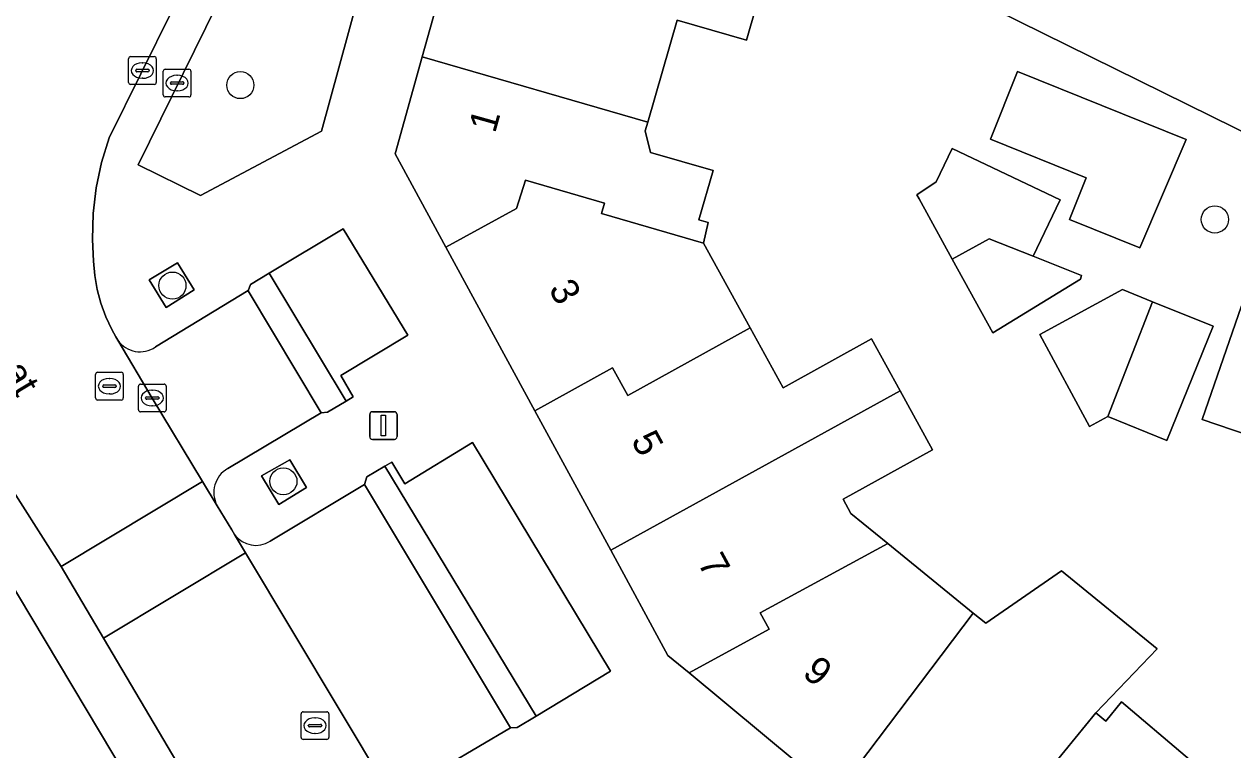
# Model space of a CAD drawing. Extents: x 159217 to 160349, y 381246 to 382172.
# Drawn here: x 160228.93 to 160272.49, y 382021.7 to 382047.86 of the extents above; entities that cross this region are included whole.
import ezdxf

# ---------------------------------------------------------------- set-up
doc = ezdxf.new("R2010")
doc.units = 0
for name, color, linetype in [('IMGEO_Boom', 7, 'Continuous'), ('IMGEO_Erf', 7, 'Continuous'), ('IMGEO_Groenvoorziening', 7, 'Continuous'), ('IMGEO_Haag', 7, 'Continuous'), ('IMGEO_Kolk', 7, 'Continuous'), ('IMGEO_Lichtmast', 7, 'Continuous'), ('IMGEO_Openbare_ruimte_label', 7, 'Continuous'), ('IMGEO_Pand', 7, 'Continuous'), ('IMGEO_Pand_nummerreeks', 7, 'Continuous'), ('IMGEO_Parkeervlak_open', 7, 'Continuous'), ('IMGEO_Rijbaan_lokaal_open', 7, 'Continuous'), ('IMGEO_Rioolput', 7, 'Continuous'), ('IMGEO_Voetpad_open', 7, 'Continuous')]:
    doc.layers.add(name, color=color, linetype=linetype)

msp = doc.modelspace()

# ---------------------------------------------------------------- linework, layer by layer
at = {"layer": 'IMGEO_Boom'}
for centre in [(160236.721, 382045.662), (160271.846, 382040.819), (160234.274, 382038.435), (160238.273, 382031.381)]:
    msp.add_circle(centre, 0.489, dxfattribs=at)
at = {"layer": 'IMGEO_Erf'}
for points in [[(160305.63, 382029.445), (160280.178, 382042.019), (160279.523, 382040.691), (160279.111, 382040.894), (160276.024, 382042.417), (160246.663, 382056.903)], [(160255.639, 382049.633), (160254.96, 382047.285), (160252.469, 382048.006), (160251.405, 382044.329), (160251.313, 382044.01), (160251.504, 382043.238), (160253.765, 382042.583), (160253.25, 382040.803), (160253.583, 382040.706), (160253.411, 382039.97), (160255.097, 382036.909), (160256.283, 382034.756), (160259.472, 382036.512), (160260.503, 382034.642), (160261.671, 382032.521), (160258.443, 382030.742), (160258.728, 382030.224), (160260.054, 382029.144), (160263.14, 382026.629), (160263.588, 382026.264), (160266.318, 382028.157), (160269.767, 382025.348), (160267.552, 382023.035), (160267.915, 382022.739), (160268.479, 382023.432), (160273.074, 382019.534)]]:
    msp.add_lwpolyline(points, dxfattribs=at)
for points in [[(160269.138, 382039.793), (160266.602, 382040.819), (160267.208, 382042.316), (160263.755, 382043.713), (160264.736, 382046.155), (160270.808, 382043.705)], [(160263.837, 382036.732), (160262.38, 382039.388), (160261.186, 382041.566), (160261.106, 382041.712), (160261.803, 382042.17), (160262.383, 382043.382), (160266.266, 382041.523), (160265.43, 382039.776), (160265.295, 382039.495), (160267.041, 382038.804), (160266.997, 382038.672)], [(160270.117, 382032.855), (160267.992, 382033.715), (160267.33, 382033.357), (160265.535, 382036.677), (160268.521, 382038.291), (160269.603, 382037.853), (160271.783, 382036.971)], [(160271.391, 382033.611), (160272.805, 382037.706), (160274.925, 382036.864), (160273.608, 382032.846)]]:
    msp.add_lwpolyline(points, close=True, dxfattribs=at)
at = {"layer": 'IMGEO_Groenvoorziening'}
for points in [[(160239.539, 382055.992), (160233.038, 382042.792), (160235.28, 382041.684), (160239.652, 382044.006), (160242.533, 382054.554)], [(160237.755, 382038.878), (160240.533, 382034.275), (160240.789, 382034.429), (160240.345, 382035.196), (160242.753, 382036.645), (160240.423, 382040.483)], [(160233.434, 382038.647), (160234.049, 382037.646), (160235.063, 382038.277), (160234.451, 382039.259)], [(160237.755, 382038.878), (160237.093, 382038.48), (160237.005, 382038.25), (160239.639, 382033.848), (160239.868, 382033.874), (160240.533, 382034.275)], [(160241.932, 382031.925), (160247.385, 382022.919), (160250.057, 382024.535), (160245.093, 382032.785), (160242.654, 382031.294), (160242.183, 382032.072)], [(160238.508, 382032.159), (160237.488, 382031.575), (160238.114, 382030.541), (160239.111, 382031.163)], [(160241.932, 382031.925), (160241.279, 382031.545), (160241.196, 382031.27), (160246.46, 382022.496), (160246.704, 382022.507), (160247.385, 382022.919)]]:
    msp.add_lwpolyline(points, close=True, dxfattribs=at)
at = {"layer": 'IMGEO_Haag'}
for points in [[(160237.755, 382038.878), (160237.093, 382038.48), (160237.005, 382038.25), (160239.639, 382033.848), (160239.868, 382033.874), (160240.533, 382034.275)], [(160241.932, 382031.925), (160241.279, 382031.545), (160241.196, 382031.27), (160246.46, 382022.496), (160246.704, 382022.507), (160247.385, 382022.919)]]:
    msp.add_lwpolyline(points, close=True, dxfattribs=at)
at = {"layer": 'IMGEO_Kolk'}
for p, q in [((160232.692, 382045.761), (160232.692, 382046.613)), ((160232.767, 382046.687), (160233.619, 382046.687)), ((160233.18, 382046.467), (160233.205, 382046.467)), ((160233.693, 382046.613), (160233.693, 382045.761)), ((160232.951, 382046.181), (160232.951, 382046.193)), ((160233.389, 382046.144), (160232.991, 382046.144)), ((160232.994, 382046.23), (160233.392, 382046.23)), ((160233.435, 382046.193), (160233.435, 382046.181)), ((160233.619, 382045.687), (160232.767, 382045.687)), ((160233.203, 382045.907), (160233.178, 382045.907)), ((160233.048, 382033.957), (160233.048, 382034.809)), ((160233.123, 382034.883), (160233.975, 382034.883)), ((160233.536, 382034.663), (160233.561, 382034.663)), ((160234.049, 382034.809), (160234.049, 382033.957)), ((160233.307, 382034.377), (160233.307, 382034.389)), ((160233.745, 382034.34), (160233.347, 382034.34)), ((160233.35, 382034.426), (160233.748, 382034.426)), ((160233.791, 382034.389), (160233.791, 382034.377)), ((160233.975, 382033.883), (160233.123, 382033.883)), ((160233.559, 382034.103), (160233.534, 382034.103))]:
    msp.add_line(p, q, dxfattribs=at)
for points in [[(160232.692, 382045.761), (160232.692, 382046.613)], [(160232.767, 382046.687), (160233.619, 382046.687)], [(160233.693, 382046.613), (160233.693, 382045.761)], [(160233.619, 382045.687), (160232.767, 382045.687)], [(160233.048, 382033.957), (160233.048, 382034.809)], [(160233.123, 382034.883), (160233.975, 382034.883)], [(160234.049, 382034.809), (160234.049, 382033.957)], [(160233.975, 382033.883), (160233.123, 382033.883)]]:
    msp.add_lwpolyline(points, dxfattribs=at)
for centre, radius, start, end in [((160232.769, 382046.611), 0.0765, 91.552, 178.448), ((160232.769, 382046.611), 0.0765, 91.552, 178.448), ((160233.617, 382046.611), 0.0765, 1.552, 88.448), ((160233.617, 382046.611), 0.0765, 1.552, 88.448), ((160232.991, 382046.19), 0.0403, 85.8775, 175.7526), ((160232.988, 382046.18), 0.0366, 178.938, 274.7102), ((160233.392, 382046.187), 0.043, 264.8664, 352.4533), ((160233.396, 382046.192), 0.0386, 1.7309, 96.639), ((160232.769, 382045.763), 0.0765, 181.552, 268.448), ((160232.769, 382045.763), 0.0765, 181.552, 268.448), ((160233.617, 382045.763), 0.0765, 271.552, 358.448), ((160233.617, 382045.763), 0.0765, 271.552, 358.448), ((160233.125, 382034.807), 0.0765, 91.552, 178.448), ((160233.125, 382034.807), 0.0765, 91.552, 178.448), ((160233.973, 382034.807), 0.0765, 1.552, 88.448), ((160233.973, 382034.807), 0.0765, 1.552, 88.448), ((160233.347, 382034.386), 0.0403, 85.8775, 175.7526), ((160233.344, 382034.376), 0.0366, 178.938, 274.7102), ((160233.748, 382034.383), 0.043, 264.8664, 352.4533), ((160233.752, 382034.388), 0.0386, 1.7309, 96.639), ((160233.125, 382033.959), 0.0765, 181.552, 268.448), ((160233.125, 382033.959), 0.0765, 181.552, 268.448), ((160233.973, 382033.959), 0.0765, 271.552, 358.448), ((160233.973, 382033.959), 0.0765, 271.552, 358.448)]:
    msp.add_arc(centre, radius, start, end, dxfattribs=at)
for centre, major_axis, ratio, start_param, end_param in [((160233.179, 382046.187), (-0.387, 0.002), 0.722429, 4.712389, 7.853982), ((160233.204, 382046.187), (-0.39, 0.002), 0.717154, 1.570796, 4.712389), ((160233.535, 382034.383), (-0.387, 0.002), 0.722429, 4.712389, 7.853982), ((160233.56, 382034.383), (-0.39, 0.002), 0.717154, 1.570796, 4.712389)]:
    msp.add_ellipse(centre, major_axis=major_axis, ratio=ratio, start_param=start_param, end_param=end_param, dxfattribs=at)
at = {"layer": 'IMGEO_Lichtmast'}
for p, q in [((160241.383, 382032.99), (160241.383, 382033.79)), ((160241.383, 382033.79), (160241.383, 382032.99)), ((160241.483, 382033.89), (160242.273, 382033.89)), ((160242.273, 382033.89), (160241.483, 382033.89)), ((160242.373, 382033.79), (160242.373, 382032.99)), ((160242.373, 382032.99), (160242.373, 382033.79)), ((160242.273, 382032.89), (160241.483, 382032.89)), ((160241.483, 382032.89), (160242.273, 382032.89))]:
    msp.add_line(p, q, dxfattribs=at)
msp.add_lwpolyline([(160241.803, 382033.765), (160241.953, 382033.765), (160241.953, 382033.015), (160241.803, 382033.015), (160241.803, 382033.765)], dxfattribs=at)
for centre, start, end in [((160241.483, 382033.79), 90, 180), ((160241.483, 382033.79), 90, 180), ((160242.273, 382033.79), 0, 90), ((160242.273, 382033.79), 360, 90), ((160241.483, 382032.99), 180, 270), ((160241.483, 382032.99), 180, 270), ((160242.273, 382032.99), 270, 0), ((160242.273, 382032.99), 270, 0)]:
    msp.add_arc(centre, 0.1, start, end, dxfattribs=at)
at = {"layer": 'IMGEO_Pand'}
for points in [[(160312.584, 382043.36), (160299.362, 382049.833), (160254.125, 382072.109), (160251.863, 382067.479), (160258.484, 382064.296), (160256.031, 382059.248), (160249.382, 382062.43), (160246.663, 382056.903), (160276.024, 382042.417), (160279.111, 382040.894), (160279.523, 382040.691), (160280.178, 382042.019), (160305.63, 382029.445), (160305.022, 382028.184), (160311.74, 382024.945), (160314.558, 382030.651), (160317.288, 382036.188), (160317.304, 382036.313), (160314.359, 382037.763), (160311.198, 382039.328), (160312.6, 382042.183), (160312.88, 382042.754), (160313.063, 382043.126)], [(160255.639, 382049.633), (160245.377, 382053.38), (160245.168, 382053.456), (160243.274, 382046.684), (160251.405, 382044.329), (160252.469, 382048.006), (160254.96, 382047.285)], [(160251.405, 382044.329), (160243.274, 382046.684), (160242.296, 382043.188), (160244.131, 382039.815), (160246.676, 382041.217), (160246.995, 382042.233), (160249.852, 382041.404), (160249.744, 382041.032), (160253.411, 382039.97), (160253.583, 382040.706), (160253.25, 382040.803), (160253.765, 382042.583), (160251.504, 382043.238), (160251.313, 382044.01)], [(160269.138, 382039.793), (160270.808, 382043.705), (160264.736, 382046.155), (160263.755, 382043.713), (160267.208, 382042.316), (160266.602, 382040.819)], [(160266.266, 382041.523), (160262.383, 382043.382), (160261.803, 382042.17), (160261.106, 382041.712), (160261.186, 382041.566), (160262.38, 382039.388), (160263.715, 382040.12), (160265.295, 382039.495), (160265.43, 382039.776)], [(160247.337, 382033.924), (160250.141, 382035.47), (160250.687, 382034.479), (160255.097, 382036.909), (160253.411, 382039.97), (160249.744, 382041.032), (160249.852, 382041.404), (160246.995, 382042.233), (160246.676, 382041.217), (160244.131, 382039.815)], [(160267.041, 382038.804), (160265.295, 382039.495), (160263.715, 382040.12), (160262.38, 382039.388), (160263.837, 382036.732), (160266.997, 382038.672)], [(160269.603, 382037.853), (160268.521, 382038.291), (160265.535, 382036.677), (160267.33, 382033.357), (160267.992, 382033.715)], [(160271.783, 382036.971), (160269.603, 382037.853), (160267.992, 382033.715), (160270.117, 382032.855)], [(160273.608, 382032.846), (160274.925, 382036.864), (160272.805, 382037.706), (160271.391, 382033.611)], [(160260.503, 382034.642), (160259.472, 382036.512), (160256.283, 382034.756), (160255.097, 382036.909), (160250.687, 382034.479), (160250.141, 382035.47), (160247.337, 382033.924), (160250.073, 382028.896)], [(160260.503, 382034.642), (160250.073, 382028.896), (160252.135, 382025.106), (160252.894, 382024.477), (160255.777, 382026.046), (160255.455, 382026.638), (160260.054, 382029.144), (160258.728, 382030.224), (160258.443, 382030.742), (160261.671, 382032.521)], [(160252.894, 382024.477), (160258.188, 382020.086), (160263.14, 382026.629), (160260.054, 382029.144), (160255.455, 382026.638), (160255.777, 382026.046)], [(160267.552, 382023.035), (160269.767, 382025.348), (160266.318, 382028.157), (160263.588, 382026.264), (160263.14, 382026.629), (160258.188, 382020.086), (160262.34, 382016.643)], [(160225.46, 382015.406), (160233.082, 382019.946), (160228.248, 382028.054), (160223.954, 382025.494), (160220.691, 382023.549), (160221.931, 382021.33)], [(160262.34, 382016.643), (160267.197, 382012.615), (160273.074, 382019.534), (160268.479, 382023.432), (160267.915, 382022.739), (160267.552, 382023.035)]]:
    msp.add_lwpolyline(points, close=True, dxfattribs=at)
at = {"layer": 'IMGEO_Parkeervlak_open'}
for points in [[(160237.005, 382038.25), (160237.003, 382038.253), (160233.664, 382036.222)], [(160236.269, 382031.839), (160239.639, 382033.848), (160237.005, 382038.25)], [(160232.307, 382036.466), (160233.548, 382034.382), (160235.356, 382031.372), (160235.887, 382030.501)], [(160243.029, 382020.483), (160246.46, 382022.496), (160241.196, 382031.27), (160237.799, 382029.222)], [(160236.517, 382029.462), (160236.902, 382028.808), (160241.991, 382020.325), (160242.637, 382019.252)]]:
    msp.add_lwpolyline(points, dxfattribs=at)
for centre, radius, start, end in [((160233.108, 382037.026), 0.977, 214.9534, 304.66), ((160236.755, 382030.977), 0.99, 119.3944, 208.7374), ((160237.287, 382030.031), 0.958, 216.4783, 302.3147)]:
    msp.add_arc(centre, radius, start, end, dxfattribs=at)
at = {"layer": 'IMGEO_Rijbaan_lokaal_open'}
for points in [[(160225.856, 382035.228), (160230.268, 382028.307), (160235.356, 382031.372), (160233.548, 382034.382), (160232.307, 382036.466), (160232.237, 382036.584), (160232.089, 382036.849), (160231.87, 382037.315), (160231.695, 382037.798), (160231.563, 382038.294), (160231.475, 382038.801), (160231.434, 382039.313), (160231.391, 382040.1), (160231.418, 382041.032), (160231.528, 382041.958), (160231.719, 382042.87), (160231.992, 382043.761), (160244.545, 382069.152)], [(160243.295, 382018.254), (160242.736, 382019.087), (160242.637, 382019.252), (160241.991, 382020.325), (160236.902, 382028.808), (160231.787, 382025.73), (160234.942, 382020.406), (160236.001, 382018.386)]]:
    msp.add_lwpolyline(points, dxfattribs=at)
msp.add_lwpolyline([(160235.356, 382031.372), (160230.268, 382028.307), (160231.787, 382025.73), (160236.902, 382028.808), (160236.517, 382029.462), (160236.42, 382029.627), (160235.887, 382030.501)], close=True, dxfattribs=at)
at = {"layer": 'IMGEO_Rioolput'}
for p, q in [((160233.941, 382045.308), (160233.941, 382046.16)), ((160234.016, 382046.234), (160234.868, 382046.234)), ((160234.429, 382046.014), (160234.454, 382046.014)), ((160234.942, 382046.16), (160234.942, 382045.308)), ((160234.2, 382045.728), (160234.2, 382045.74)), ((160234.638, 382045.691), (160234.24, 382045.691)), ((160234.243, 382045.777), (160234.641, 382045.777)), ((160234.684, 382045.74), (160234.684, 382045.728)), ((160234.868, 382045.234), (160234.016, 382045.234)), ((160234.452, 382045.454), (160234.427, 382045.454)), ((160231.503, 382034.384), (160231.503, 382035.236)), ((160231.578, 382035.31), (160232.43, 382035.31)), ((160231.991, 382035.09), (160232.016, 382035.09)), ((160232.504, 382035.236), (160232.504, 382034.384)), ((160231.762, 382034.804), (160231.762, 382034.816)), ((160232.2, 382034.767), (160231.802, 382034.767)), ((160231.805, 382034.853), (160232.203, 382034.853)), ((160232.246, 382034.816), (160232.246, 382034.804)), ((160232.43, 382034.31), (160231.578, 382034.31)), ((160232.014, 382034.53), (160231.989, 382034.53)), ((160238.913, 382022.15), (160238.913, 382023.002)), ((160238.988, 382023.076), (160239.84, 382023.076)), ((160239.914, 382023.002), (160239.914, 382022.15)), ((160239.172, 382022.57), (160239.172, 382022.582)), ((160239.61, 382022.533), (160239.212, 382022.533)), ((160239.215, 382022.619), (160239.613, 382022.619)), ((160239.401, 382022.856), (160239.426, 382022.856)), ((160239.656, 382022.582), (160239.656, 382022.57)), ((160239.84, 382022.076), (160238.988, 382022.076)), ((160239.424, 382022.296), (160239.399, 382022.296))]:
    msp.add_line(p, q, dxfattribs=at)
for points in [[(160233.941, 382045.308), (160233.941, 382046.16)], [(160234.016, 382046.234), (160234.868, 382046.234)], [(160234.942, 382046.16), (160234.942, 382045.308)], [(160234.868, 382045.234), (160234.016, 382045.234)], [(160231.503, 382034.384), (160231.503, 382035.236)], [(160231.578, 382035.31), (160232.43, 382035.31)], [(160232.504, 382035.236), (160232.504, 382034.384)], [(160232.43, 382034.31), (160231.578, 382034.31)], [(160238.913, 382022.15), (160238.913, 382023.002)], [(160238.988, 382023.076), (160239.84, 382023.076)], [(160239.914, 382023.002), (160239.914, 382022.15)], [(160239.84, 382022.076), (160238.988, 382022.076)]]:
    msp.add_lwpolyline(points, dxfattribs=at)
for centre, radius, start, end in [((160234.018, 382046.158), 0.0765, 91.552, 178.448), ((160234.018, 382046.158), 0.0765, 91.552, 178.448), ((160234.866, 382046.158), 0.0765, 1.552, 88.448), ((160234.866, 382046.158), 0.0765, 1.552, 88.448), ((160234.24, 382045.737), 0.0403, 85.8775, 175.7526), ((160234.237, 382045.727), 0.0366, 178.938, 274.7102), ((160234.641, 382045.734), 0.043, 264.8664, 352.4533), ((160234.645, 382045.739), 0.0386, 1.7309, 96.639), ((160234.018, 382045.31), 0.0765, 181.552, 268.448), ((160234.018, 382045.31), 0.0765, 181.552, 268.448), ((160234.866, 382045.31), 0.0765, 271.552, 358.448), ((160234.866, 382045.31), 0.0765, 271.552, 358.448), ((160231.58, 382035.234), 0.0765, 91.552, 178.448), ((160231.58, 382035.234), 0.0765, 91.552, 178.448), ((160232.428, 382035.234), 0.0765, 1.552, 88.448), ((160232.428, 382035.234), 0.0765, 1.552, 88.448), ((160231.802, 382034.813), 0.0403, 85.8775, 175.7526), ((160231.799, 382034.803), 0.0366, 178.938, 274.7102), ((160232.203, 382034.81), 0.043, 264.8664, 352.4533), ((160232.207, 382034.815), 0.0386, 1.7309, 96.639), ((160231.58, 382034.386), 0.0765, 181.552, 268.448), ((160231.58, 382034.386), 0.0765, 181.552, 268.448), ((160232.428, 382034.386), 0.0765, 271.552, 358.448), ((160232.428, 382034.386), 0.0765, 271.552, 358.448), ((160238.99, 382023), 0.0765, 91.552, 178.448), ((160238.99, 382023), 0.0765, 91.552, 178.448), ((160239.838, 382023), 0.0765, 1.552, 88.448), ((160239.838, 382023), 0.0765, 1.552, 88.448), ((160239.212, 382022.579), 0.0403, 85.8775, 175.7526), ((160239.209, 382022.569), 0.0366, 178.938, 274.7102), ((160239.613, 382022.576), 0.043, 264.8664, 352.4533), ((160239.617, 382022.581), 0.0386, 1.7309, 96.639), ((160238.99, 382022.152), 0.0765, 181.552, 268.448), ((160238.99, 382022.152), 0.0765, 181.552, 268.448), ((160239.838, 382022.152), 0.0765, 271.552, 358.448), ((160239.838, 382022.152), 0.0765, 271.552, 358.448)]:
    msp.add_arc(centre, radius, start, end, dxfattribs=at)
for centre, major_axis, ratio, start_param, end_param in [((160234.428, 382045.734), (-0.387, 0.002), 0.722429, 4.712389, 7.853982), ((160234.453, 382045.734), (-0.39, 0.002), 0.717154, 1.570796, 4.712389), ((160231.99, 382034.81), (-0.387, 0.002), 0.722429, 4.712389, 7.853982), ((160232.015, 382034.81), (-0.39, 0.002), 0.717154, 1.570796, 4.712389), ((160239.4, 382022.576), (-0.387, 0.002), 0.722429, 4.712389, 7.853982), ((160239.425, 382022.576), (-0.39, 0.002), 0.717154, 1.570796, 4.712389)]:
    msp.add_ellipse(centre, major_axis=major_axis, ratio=ratio, start_param=start_param, end_param=end_param, dxfattribs=at)
at = {"layer": 'IMGEO_Voetpad_open'}
for points in [[(160244.545, 382069.152), (160231.992, 382043.761), (160231.719, 382042.87), (160231.528, 382041.958), (160231.418, 382041.032), (160231.391, 382040.1), (160231.434, 382039.313), (160231.475, 382038.801), (160231.563, 382038.294), (160231.695, 382037.798), (160231.87, 382037.315), (160232.089, 382036.849), (160232.237, 382036.584), (160232.307, 382036.466)], [(160252.894, 382024.477), (160252.135, 382025.106), (160250.073, 382028.896), (160247.337, 382033.924), (160244.131, 382039.815), (160242.296, 382043.188), (160243.274, 382046.684), (160245.168, 382053.456)], [(160233.664, 382036.222), (160237.003, 382038.253), (160237.005, 382038.25), (160237.093, 382038.48), (160237.755, 382038.878), (160240.423, 382040.483), (160242.753, 382036.645), (160240.345, 382035.196), (160240.789, 382034.429), (160240.533, 382034.275), (160239.868, 382033.874), (160239.639, 382033.848), (160236.269, 382031.839)], [(160236.001, 382018.386), (160234.942, 382020.406), (160231.787, 382025.73), (160230.268, 382028.307), (160225.856, 382035.228)], [(160237.799, 382029.222), (160241.196, 382031.27), (160241.279, 382031.545), (160241.932, 382031.925), (160242.183, 382032.072), (160242.654, 382031.294), (160245.093, 382032.785), (160250.057, 382024.535), (160247.385, 382022.919), (160246.704, 382022.507), (160246.46, 382022.496), (160243.029, 382020.483)], [(160235.887, 382030.501), (160236.42, 382029.627), (160236.517, 382029.462)], [(160228.248, 382028.054), (160233.082, 382019.946), (160233.929, 382018.543)], [(160286.995, 381986.89), (160289.835, 381990.287), (160289.787, 381990.639), (160290.333, 381991.297), (160294.398, 381987.97), (160295.387, 381989.094), (160293.281, 381990.773), (160289.506, 381993.887), (160282.161, 382000), (160280.913, 382001.039), (160280.777, 382000.881), (160275.443, 382005.293), (160275.944, 382005.94), (160272.56, 382008.77), (160272.17, 382008.491), (160267.197, 382012.615), (160262.34, 382016.643), (160258.188, 382020.086), (160252.894, 382024.477)]]:
    msp.add_lwpolyline(points, dxfattribs=at)
for points in [[(160239.652, 382044.006), (160235.28, 382041.684), (160233.038, 382042.792), (160239.539, 382055.992), (160242.533, 382054.554)], [(160234.049, 382037.646), (160233.434, 382038.647), (160234.451, 382039.259), (160235.063, 382038.277)], [(160239.111, 382031.163), (160238.114, 382030.541), (160237.488, 382031.575), (160238.508, 382032.159)]]:
    msp.add_lwpolyline(points, close=True, dxfattribs=at)
for centre, radius, start, end in [((160233.108, 382037.026), 0.977, 214.9534, 304.66), ((160236.755, 382030.977), 0.99, 119.3944, 208.7374), ((160237.287, 382030.031), 0.958, 216.4783, 302.3147)]:
    msp.add_arc(centre, radius, start, end, dxfattribs=at)

# ---------------------------------------------------------------- texts
at = {"layer": 'IMGEO_Openbare_ruimte_label'}
msp.add_text('Botstraat', height=1, rotation=301.0522, dxfattribs=at).set_placement((160225.926, 382038.96))
at = {"layer": 'IMGEO_Pand_nummerreeks'}
for s, rotation, p in [('1', 74.3735, (160245.901, 382043.898)), ('3', 298.552, (160247.816, 382038.316)), ('5', 298.552, (160250.787, 382032.856)), ('7', 298.552, (160253.186, 382028.447)), ('9', 320.3311, (160256.937, 382024.397))]:
    msp.add_text(s, height=1, rotation=rotation, dxfattribs=at).set_placement(p)

doc.saveas('drawing.dxf')
